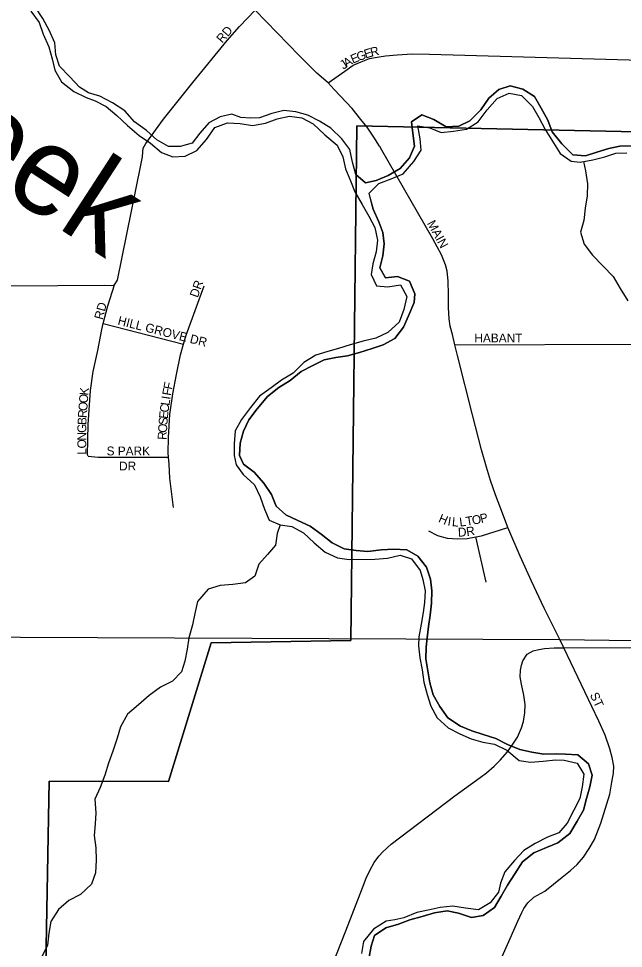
# Model space of a CAD drawing. Extents: x 1857828 to 2277390, y 930619 to 1324581.
# Drawn here: x 2041031 to 2044446, y 1243739 to 1248987 of the extents above; entities that cross this region are included whole.
import ezdxf

# ---------------------------------------------------------------- set-up
doc = ezdxf.new("R2010")
doc.units = 0
for name, color, linetype in [('GM_X_City_Street', 7, 'Continuous'), ('GM_X_City_Street_Text', 7, 'Continuous'), ('GM_X_Corporation', 7, 'Continuous'), ('GM_X_Minor_River', 7, 'Continuous'), ('GM_X_Minor_River_Text', 7, 'Continuous'), ('GM_X_Township', 7, 'Continuous')]:
    doc.layers.add(name, color=color, linetype=linetype)

msp = doc.modelspace()

# ---------------------------------------------------------------- linework, layer by layer
at = {"layer": 'GM_X_City_Street'}
for points in [[(2041566.8, 1247482.6), (2041567.5, 1247482.8), (2041572.9, 1247484.1), (2041588.9, 1247510.3), (2041720.7, 1248159.2), (2041730.7, 1248207.4), (2041732.7, 1248235.5), (2041734.7, 1248255.6), (2041748.7, 1248281.7), (2041848.9, 1248420.3), (2042015.4, 1248627.2), (2042207.9, 1248864.2), (2042278.1, 1248942.5), (2042367.3, 1249035.8)], [(2043070, 1248265), (2043069.2, 1248266.3), (2043037.9, 1248317.4), (2042999.7, 1248373.7), (2042963.5, 1248417.9), (2042915.2, 1248480.2), (2042812.7, 1248586.7), (2042778.5, 1248624.9), (2042714.2, 1248679.2), (2042615.7, 1248779.7), (2042367.3, 1249035.8)], [(2042778.5, 1248624.9), (2042872.8, 1248691.2), (2042921, 1248725.3), (2042965.2, 1248743.4), (2043013.3, 1248761.4), (2043055.5, 1248769.5), (2043103.7, 1248777.5), (2043167.9, 1248783.5), (2043254.3, 1248787.5), (2043350.7, 1248787.4), (2044611.9, 1248750.8)], [(2044109.6, 1245435.8), (2044086.4, 1245482.7), (2043998.9, 1245658.9), (2043926.5, 1245811.6), (2043864.1, 1245952.3), (2043799.6, 1246101), (2043794.2, 1246115), (2043763.4, 1246195.4), (2043723.1, 1246299.9), (2043694.9, 1246380.3), (2043672.7, 1246454.6), (2043644.5, 1246553.1), (2043594, 1246750), (2043509.3, 1247085.5), (2043495.1, 1247145), (2043481.1, 1247204.1), (2043468.9, 1247250.3), (2043462.9, 1247292.5), (2043458.8, 1247356.8), (2043458.7, 1247427.1), (2043456.6, 1247507.5), (2043450.5, 1247561.7), (2043442.4, 1247597.9), (2043418.3, 1247654.2), (2043370, 1247744.6), (2043082.2, 1248245), (2043070, 1248265)], [(2040082.8, 1247472.7), (2040455.7, 1247475.1), (2041518.7, 1247482.2), (2041556.8, 1247480.1), (2041566.8, 1247482.6)], [(2041423.3, 1246516.7), (2041419.6, 1246525.2), (2041423, 1246696.3), (2041437.4, 1246887.2), (2041452.5, 1246995.7), (2041477.6, 1247114.4), (2041500.6, 1247233.1), (2041509.5, 1247266.8), (2041535.6, 1247365.9), (2041572.9, 1247484.1)], [(2041906.4, 1246227.9), (2041897.9, 1246288), (2041884.9, 1246392.4), (2041882.2, 1246472.7), (2041878.2, 1246512.5), (2041875.7, 1246536.9), (2041876.9, 1246623.3), (2041885.8, 1246751.8), (2041902.9, 1246868.4), (2041922, 1246979), (2041945.1, 1247089.7), (2041962.8, 1247148.9), (2041978.2, 1247200.4), (2042078.1, 1247478.2)], [(2041509.5, 1247266.8), (2041962.8, 1247148.9)], [(2043495.1, 1247145), (2044508.5, 1247148.6)], [(2041423.3, 1246516.7), (2041479.5, 1246511.5), (2041878.2, 1246512.5)], [(2043345.6, 1246095.6), (2043395.9, 1246069.9), (2043450.2, 1246054.2), (2043510.4, 1246050.6), (2043564.5, 1246053), (2043612.5, 1246061.8), (2043644.6, 1246067.6), (2043794.2, 1246115)], [(2043670.9, 1245806.8), (2043612.5, 1246061.8)], [(2042721.5, 1243436.8), (2042879.2, 1243838.1), (2042972.3, 1244080.8), (2042994, 1244135.5), (2043014, 1244178.8), (2043038.4, 1244223.3), (2043064.4, 1244258.5), (2043087.2, 1244283.9), (2043134.8, 1244327.3), (2043494.5, 1244600.3), (2043638, 1244703.2), (2043673.2, 1244729.7), (2043716, 1244767.6), (2043750.2, 1244801.2), (2043791.3, 1244848.9), (2043818.9, 1244885.7), (2043848.2, 1244931.8), (2043870.4, 1244983.8), (2043881.2, 1245020.1), (2043889.4, 1245068.8), (2043891, 1245114.8), (2043883.4, 1245167.4), (2043870.9, 1245229.7), (2043863.9, 1245272.5), (2043864.4, 1245309.3), (2043870.4, 1245336.9), (2043878, 1245362.9), (2043903.4, 1245399.8), (2043937, 1245417.8), (2043967.9, 1245426.8), (2043999.9, 1245432.3), (2044055.7, 1245435), (2044109.6, 1245435.8)], [(2043668.1, 1243481.2), (2043850.3, 1243893), (2043872.4, 1243941.2), (2043884.4, 1243963.3), (2043906.4, 1243995.4), (2043940.5, 1244027.6), (2044002.8, 1244061.7), (2044101.1, 1244140), (2044147.2, 1244178.2), (2044185.3, 1244212.3), (2044221.4, 1244254.5), (2044253.5, 1244302.7), (2044283.6, 1244352.9), (2044319.6, 1244445.3), (2044369.7, 1244610), (2044381.6, 1244676.3), (2044389.6, 1244728.5), (2044391.5, 1244766.7), (2044383.5, 1244816.9), (2044369.4, 1244865.2), (2044343.2, 1244941.5), (2044306.9, 1245021.9), (2044109.6, 1245435.8)], [(2044109.6, 1245435.8), (2045724.6, 1245437.4), (2045724.6, 1245437.4)]]:
    msp.add_lwpolyline(points, dxfattribs=at)
at = {"layer": 'GM_X_Corporation'}
for points in [[(2041173.8, 1243023.7), (2041204.6, 1244682.4), (2041878.4, 1244680.2), (2042118.2, 1245463.4), (2042906.5, 1245477.2), (2042940.9, 1248381.2), (2045312.3, 1248330.5), (2045311.9, 1248274.3), (2045517.1, 1247839.4), (2045542.1, 1247849.4), (2045585.5, 1245446.5), (2054308.1, 1245432.5), (2054294.5, 1245185.5), (2054519.4, 1244972.1), (2052959.6, 1243661.5)], [(2056500.8, 1242993.4), (2056510.7, 1244947.1), (2056066.9, 1244928.5), (2056051.7, 1245429), (2055035.1, 1245417.6), (2054746.2, 1245417.9), (2054758.4, 1245204), (2054519.4, 1244972.1), (2054294.5, 1245185.5), (2054308.1, 1245432.5), (2045585.5, 1245446.5), (2045542.1, 1247849.4), (2045517.1, 1247839.4), (2045311.9, 1248274.3), (2045312.3, 1248330.5), (2042940.9, 1248381.2), (2042906.5, 1245477.2), (2042118.2, 1245463.4), (2041878.4, 1244680.2), (2041204.6, 1244682.4), (2041173.8, 1243023.7)]]:
    msp.add_lwpolyline(points, dxfattribs=at)
at = {"layer": 'GM_X_Minor_River'}
for points in [[(2041100.8, 1249029), (2041147.5, 1248965), (2041170.2, 1248898.8), (2041200.9, 1248828.7), (2041221.5, 1248760.5), (2041236.1, 1248696.3), (2041272.8, 1248630.2), (2041343.6, 1248576.5), (2041412.1, 1248542.8), (2041462.5, 1248523), (2041525, 1248491.3), (2041585.6, 1248439.5), (2041646.4, 1248383.6), (2041711.1, 1248327.8), (2041775.7, 1248284.1), (2041838.4, 1248232.2), (2041902.8, 1248206.6), (2041971.1, 1248211), (2042037, 1248243.6), (2042092.7, 1248304.3), (2042138.3, 1248372.9), (2042210.4, 1248399.6), (2042282.7, 1248396), (2042351, 1248384.4), (2042425.2, 1248397), (2042491.2, 1248421.6), (2042561.4, 1248436.1), (2042629.7, 1248426.5), (2042694.3, 1248392.8), (2042761, 1248331), (2042829.8, 1248273.2), (2042862.5, 1248207.1), (2042877.1, 1248138.9), (2042905.8, 1248070.7), (2042930.4, 1248008.6), (2042971.2, 1247938.6), (2043007.9, 1247872.5), (2043042.5, 1247808.4), (2043057.2, 1247736.2), (2043049.8, 1247669.8), (2043032.2, 1247603.4), (2043022.7, 1247543.1), (2043051.4, 1247479), (2043115.7, 1247473.4), (2043187.9, 1247483.9), (2043222.6, 1247417.8), (2043207.1, 1247345.4), (2043179.6, 1247272.9), (2043115.9, 1247216.2), (2043047.9, 1247183.6), (2042975.8, 1247167), (2042903.7, 1247146.4), (2042837.6, 1247125.9), (2042777.5, 1247107.4), (2042709.4, 1247086.8), (2042641.5, 1247046.2)], [(2041100.8, 1249029), (2041147.5, 1248965), (2041170.2, 1248898.8), (2041200.9, 1248828.7), (2041221.5, 1248760.5), (2041236.1, 1248696.3), (2041272.8, 1248630.2), (2041343.6, 1248576.5), (2041412.1, 1248542.8), (2041462.5, 1248523), (2041525, 1248491.3), (2041585.6, 1248439.5), (2041646.4, 1248383.6), (2041711.1, 1248327.8), (2041775.7, 1248284.1), (2041838.4, 1248232.2), (2041902.8, 1248206.6), (2041971.1, 1248211), (2042037, 1248243.6), (2042092.7, 1248304.3), (2042138.3, 1248372.9), (2042210.4, 1248399.6), (2042282.7, 1248396), (2042351, 1248384.4), (2042425.2, 1248397), (2042491.2, 1248421.6), (2042561.4, 1248436.1), (2042629.7, 1248426.5), (2042694.3, 1248392.8), (2042761, 1248331), (2042829.8, 1248273.2), (2042862.5, 1248207.1), (2042877.1, 1248138.9), (2042905.8, 1248070.7), (2042930.4, 1248008.6), (2042971.2, 1247938.6), (2043007.9, 1247872.5), (2043042.5, 1247808.4), (2043057.2, 1247736.2), (2043049.8, 1247669.8), (2043032.2, 1247603.4), (2043022.7, 1247543.1), (2043051.4, 1247479), (2043115.7, 1247473.4), (2043187.9, 1247483.9), (2043222.6, 1247417.8), (2043207.1, 1247345.4), (2043179.6, 1247272.9), (2043115.9, 1247216.2), (2043047.9, 1247183.6), (2042975.8, 1247167), (2042903.7, 1247146.4), (2042837.6, 1247125.9), (2042777.5, 1247107.4), (2042709.4, 1247086.8), (2042641.5, 1247046.2)], [(2042935.6, 1248107.1), (2042916.9, 1248177.3), (2042902.3, 1248247.6), (2042855.6, 1248309.5), (2042794.8, 1248369.4), (2042730.2, 1248409.1), (2042663.7, 1248442.8), (2042597.3, 1248460.5), (2042529, 1248468), (2042460.9, 1248451.5), (2042390.8, 1248426.9), (2042340.6, 1248424.6), (2042286.4, 1248428.2), (2042236, 1248447.9), (2042169.9, 1248433.4), (2042106, 1248398.8), (2042054.3, 1248340.2), (2042010.6, 1248283.6), (2041942.5, 1248265.1), (2041878.3, 1248264.6), (2041811.7, 1248302.4), (2041753, 1248356.2), (2041686.3, 1248404), (2041631.6, 1248465.9), (2041560.9, 1248511.7), (2041490.3, 1248549.4), (2041425.9, 1248569), (2041375.5, 1248600.8), (2041320.8, 1248658.7), (2041262, 1248718.6), (2041241.4, 1248782.8), (2041234.8, 1248851), (2041204.1, 1248921.2), (2041167.4, 1248987.2), (2041124.7, 1249053.2)], [(2044494.1, 1248268.5), (2044425.9, 1248268), (2044363.8, 1248253.5), (2044295.7, 1248233), (2044231.6, 1248212.4), (2044161.3, 1248218), (2044098.5, 1248279.8), (2044043.7, 1248347.8), (2044019.1, 1248413.9), (2043982.4, 1248482), (2043943.7, 1248548.1), (2043879.1, 1248589.8), (2043806.6, 1248607.4), (2043742.6, 1248586.9), (2043686.8, 1248538.2), (2043641.2, 1248471.6), (2043579.4, 1248410.9), (2043517.5, 1248380.4), (2043445.2, 1248375.8), (2043376.6, 1248417.6), (2043308.1, 1248443.2), (2043250.3, 1248404.7), (2043256.8, 1248340.4), (2043267.5, 1248268.1), (2043237.9, 1248201.6), (2043186.3, 1248141), (2043118.3, 1248102.3), (2043050.3, 1248073.7), (2042990.2, 1248059.3), (2042935.6, 1248107.1)], [(2042935.6, 1248107.1), (2042990.2, 1248059.3), (2043050.3, 1248073.7), (2043118.3, 1248102.3), (2043186.3, 1248141), (2043237.9, 1248201.6), (2043267.5, 1248268.1), (2043256.8, 1248340.4), (2043250.3, 1248404.7), (2043308.1, 1248443.2), (2043376.6, 1248417.6), (2043445.2, 1248375.8), (2043517.5, 1248380.4), (2043579.4, 1248410.9), (2043641.2, 1248471.6), (2043686.8, 1248538.2), (2043742.6, 1248586.9), (2043806.6, 1248607.4), (2043879.1, 1248589.8), (2043943.7, 1248548.1), (2043982.4, 1248482), (2044019.1, 1248413.9), (2044043.7, 1248347.8), (2044098.5, 1248279.8), (2044161.3, 1248218), (2044231.6, 1248212.4), (2044295.7, 1248233), (2044363.8, 1248253.5), (2044425.9, 1248268), (2044494.1, 1248268.5)], [(2043015.5, 1247977.3), (2043010.8, 1248001.1), (2043064.5, 1248055.8), (2043134.6, 1248082.3), (2043202.6, 1248110.9), (2043262.2, 1248179.7), (2043303.8, 1248244.3), (2043299.3, 1248308.5), (2043284.6, 1248382.8), (2043352.9, 1248371.2), (2043417.4, 1248343.5), (2043487.6, 1248352), (2043559.8, 1248362.6), (2043625.7, 1248405.2), (2043677.3, 1248471.9), (2043733, 1248536.6), (2043801, 1248567.2), (2043871.3, 1248553.6), (2043932.1, 1248491.7), (2043968.8, 1248429.7), (2044003.5, 1248361.6), (2044089, 1248225.5), (2044151.6, 1248181.8), (2044201.8, 1248176.1), (2044274, 1248190.6), (2044342.1, 1248207.2), (2044404.1, 1248227.7), (2044466.3, 1248230.1)], [(2043015.5, 1247977.3), (2043010.8, 1248001.1), (2043064.5, 1248055.8), (2043134.6, 1248082.3), (2043202.6, 1248110.9), (2043262.2, 1248179.7), (2043303.8, 1248244.3), (2043299.3, 1248308.5), (2043284.6, 1248382.8), (2043352.9, 1248371.2), (2043417.4, 1248343.5), (2043487.6, 1248352), (2043559.8, 1248362.6), (2043625.7, 1248405.2), (2043677.3, 1248471.9), (2043733, 1248536.6), (2043801, 1248567.2), (2043871.3, 1248553.6), (2043932.1, 1248491.7), (2043968.8, 1248429.7), (2044003.5, 1248361.6), (2044089, 1248225.5), (2044151.6, 1248181.8), (2044201.8, 1248176.1), (2044274, 1248190.6), (2044342.1, 1248207.2), (2044404.1, 1248227.7), (2044466.3, 1248230.1)], [(2044221.7, 1248180.1), (2044232.3, 1248128), (2044243, 1248053.8), (2044241.6, 1247987.4), (2044230.1, 1247917), (2044222.7, 1247846.7), (2044203.2, 1247782.2), (2044223.8, 1247714.1), (2044272.5, 1247652.1), (2044331.3, 1247590.2), (2044388, 1247532.3), (2044428.7, 1247464.3), (2044471.5, 1247394.2)], [(2043015, 1247979.1), (2043033.6, 1247910.9), (2043064.4, 1247840.8), (2043087, 1247780.6), (2043095.5, 1247716.4), (2043088.1, 1247648), (2043070.6, 1247579.6), (2043103.2, 1247523.5), (2043171.4, 1247532), (2043237.9, 1247504.3), (2043268.6, 1247434.2), (2043265, 1247384), (2043233.5, 1247309.4), (2043204, 1247244.9), (2043156.3, 1247182.3), (2043090.4, 1247145.7), (2043028.3, 1247125.2), (2042956.2, 1247102.6), (2042888.1, 1247084), (2042822, 1247073.5), (2042755.8, 1247061), (2042691.9, 1247028.4), (2042625.9, 1246995.8), (2042564.1, 1246945.2), (2042500.2, 1246904.5), (2042436.4, 1246853.9), (2042378.7, 1246785.2), (2042331.1, 1246722.6), (2042301.5, 1246658.1), (2042282, 1246591.6), (2042278.6, 1246521.2), (2042301.1, 1246471.2), (2042361.7, 1246427.4), (2042416.5, 1246365.5), (2042459.2, 1246301.5), (2042485.8, 1246235.3), (2042540.5, 1246185.5), (2042607, 1246153.8), (2042677.5, 1246122.1), (2042740.2, 1246076.3), (2042800.8, 1246028.5), (2042869.3, 1245994.8), (2042937.7, 1245985.3), (2043004, 1245979.7), (2043078.2, 1245988.2), (2043150.4, 1245992.8), (2043222.7, 1245989.2), (2043285.3, 1245953.5), (2043334, 1245891.5), (2043356.6, 1245823.4), (2043365.2, 1245757.1), (2043361.8, 1245686.8), (2043354.4, 1245620.4), (2043344.9, 1245556.1), (2043337.4, 1245491.7), (2043331.8, 1245439.4), (2043330.4, 1245373.1), (2043341, 1245304.9), (2043353.6, 1245238.7), (2043372.3, 1245170.5), (2043409, 1245104.4), (2043455.7, 1245040.4), (2043526.3, 1244992.7), (2043590.8, 1244967), (2043655.2, 1244945.4), (2043725.7, 1244923.7), (2043792.2, 1244890), (2043860.7, 1244862.4), (2043929.1, 1244846.8), (2043997.5, 1244835.2), (2044065.7, 1244837.6), (2044119.9, 1244836), (2044188.2, 1244830.5), (2044248.9, 1244780.6), (2044269.5, 1244716.5), (2044256, 1244650.1), (2044238.5, 1244585.7), (2044221, 1244519.2), (2044185.4, 1244456.7), (2044143.8, 1244388.1), (2044076, 1244335.4), (2044012, 1244308.9), (2043940, 1244278.2), (2043876.2, 1244227.6), (2043832.6, 1244159), (2043791, 1244096.4), (2043755.4, 1244033.9), (2043717.8, 1243969.3), (2043653.9, 1243924.7), (2043587.8, 1243912.2), (2043515.3, 1243937.8), (2043450.9, 1243951.4), (2043378.8, 1243938.9), (2043310.7, 1243918.3), (2043240.6, 1243899.8), (2043176.5, 1243875.2), (2043104.4, 1243854.6), (2043040.6, 1243812), (2043021, 1243751.6), (2043009.6, 1243679.2)], [(2043009.6, 1243679.2), (2043021, 1243751.6), (2043040.6, 1243812), (2043104.4, 1243854.6), (2043176.5, 1243875.2), (2043240.6, 1243899.8), (2043310.7, 1243918.3), (2043378.8, 1243938.9), (2043450.9, 1243951.4), (2043515.3, 1243937.8), (2043587.8, 1243912.2), (2043653.9, 1243924.7), (2043717.8, 1243969.3), (2043755.4, 1244033.9), (2043791, 1244096.4), (2043832.6, 1244159), (2043876.2, 1244227.6), (2043940, 1244278.2), (2044012, 1244308.9), (2044076, 1244335.4), (2044143.8, 1244388.1), (2044185.4, 1244456.7), (2044221, 1244519.2), (2044238.5, 1244585.7), (2044256, 1244650.1), (2044269.5, 1244716.5), (2044248.9, 1244780.6), (2044188.2, 1244830.5), (2044119.9, 1244836), (2044065.7, 1244837.6), (2043997.5, 1244835.2), (2043929.1, 1244846.8), (2043860.7, 1244862.4), (2043792.2, 1244890), (2043725.7, 1244923.7), (2043655.2, 1244945.4), (2043590.8, 1244967), (2043526.3, 1244992.7), (2043455.7, 1245040.4), (2043409, 1245104.4), (2043372.3, 1245170.5), (2043353.6, 1245238.7), (2043341, 1245304.9), (2043330.4, 1245373.1), (2043331.8, 1245439.4), (2043337.4, 1245491.7), (2043344.9, 1245556.1), (2043354.4, 1245620.4), (2043361.8, 1245686.8), (2043365.2, 1245757.1), (2043356.6, 1245823.4), (2043334, 1245891.5), (2043285.3, 1245953.5), (2043222.7, 1245989.2), (2043150.4, 1245992.8), (2043078.2, 1245988.2), (2043004, 1245979.7), (2042937.7, 1245985.3), (2042869.3, 1245994.8), (2042800.8, 1246028.5), (2042740.2, 1246076.3), (2042677.5, 1246122.1), (2042607, 1246153.8), (2042540.5, 1246185.5), (2042485.8, 1246235.3), (2042459.2, 1246301.5), (2042416.5, 1246365.5), (2042361.7, 1246427.4), (2042301.1, 1246471.2), (2042278.6, 1246521.2), (2042282, 1246591.6), (2042301.5, 1246658.1), (2042331.1, 1246722.6), (2042378.7, 1246785.2), (2042436.4, 1246853.9), (2042500.2, 1246904.5), (2042564.1, 1246945.2), (2042625.9, 1246995.8), (2042691.9, 1247028.4), (2042755.8, 1247061), (2042822, 1247073.5), (2042888.1, 1247084), (2042956.2, 1247102.6), (2043028.3, 1247125.2), (2043090.4, 1247145.7), (2043156.3, 1247182.3), (2043204, 1247244.9), (2043233.5, 1247309.4), (2043265, 1247384), (2043268.6, 1247434.2), (2043237.9, 1247504.3), (2043171.4, 1247532), (2043103.2, 1247523.5), (2043070.6, 1247579.6), (2043088.1, 1247648), (2043095.5, 1247716.4), (2043087, 1247780.6), (2043064.4, 1247840.8), (2043033.6, 1247910.9), (2043015.5, 1247977.3)], [(2042641.5, 1247046.2), (2042581.8, 1246985.5), (2042515.9, 1246946.8), (2042458.1, 1246902.2), (2042392.2, 1246855.6), (2042340.5, 1246792.9), (2042288.9, 1246724.3), (2042253.3, 1246659.7), (2042247.9, 1246587.3), (2042248.5, 1246521.1), (2042259, 1246468.9), (2042299.6, 1246412.9), (2042362.3, 1246355.1), (2042395.1, 1246287), (2042419.7, 1246218.8), (2042446.4, 1246156.7)], [(2042508.7, 1246129.1), (2042491.2, 1246080.7), (2042481.7, 1246014.3), (2042436, 1245961.7), (2042388.3, 1245907.2), (2042364.7, 1245840.7), (2042312.9, 1245802.2), (2042240.7, 1245793.6), (2042168.5, 1245787.1), (2042102.4, 1245766.6), (2042040.7, 1245697.8), (2042025.3, 1245629.4), (2042013.8, 1245565), (2041992.3, 1245492.6), (2041982.8, 1245428.2), (2041969.3, 1245359.8), (2041951.8, 1245299.4), (2041900, 1245246.8), (2041832.1, 1245214.2), (2041768.2, 1245165.5), (2041708.4, 1245112.9), (2041646.7, 1245060.2), (2041607.1, 1244989.6), (2041587.6, 1244925.2), (2041564.1, 1244852.7), (2041538.6, 1244784.2), (2041517.1, 1244715.8), (2041491.6, 1244647.3), (2041462, 1244580.8), (2041466.7, 1244504.4), (2041463.2, 1244442.1), (2041457.8, 1244375.8), (2041466.4, 1244305.5), (2041469, 1244237.2), (2041465.6, 1244164.9), (2041442.1, 1244100.4), (2041380.3, 1244043.8), (2041314.4, 1244009.1), (2041256.6, 1243958.5), (2041213, 1243889.9), (2041201.5, 1243825.5), (2041194, 1243757.2), (2041160.5, 1243686.6)], [(2042446.4, 1246156.7), (2042508.8, 1246129), (2042573.1, 1246119.4), (2042639.7, 1246083.7), (2042700.4, 1246027.8), (2042763.1, 1245976), (2042831.6, 1245944.3), (2042898, 1245934.8), (2043042.5, 1245935.8), (2043114.7, 1245942.3), (2043184.8, 1245958.8), (2043249.3, 1245937.2), (2043298, 1245871.2), (2043314.5, 1245821.1), (2043327.1, 1245756.9), (2043323.6, 1245690.5), (2043316.1, 1245634.2), (2043304.6, 1245569.8), (2043291.2, 1245497.4), (2043289.6, 1245447.2), (2043296.2, 1245378.9), (2043310.8, 1245310.7), (2043319.4, 1245242.4), (2043338.1, 1245172.2), (2043358.8, 1245106.1), (2043395.5, 1245040), (2043456.2, 1244984.2), (2043522.7, 1244950.5), (2043587.2, 1244920.8), (2043651.6, 1244903.1), (2043717.9, 1244891.5), (2043788.5, 1244857.9), (2043857.2, 1244800.1), (2043921.6, 1244790.5), (2043993.8, 1244795), (2044062, 1244803.5), (2044112.2, 1244801.8), (2044184.6, 1244784.2), (2044223.3, 1244722.2), (2044213.9, 1244649.8), (2044200.4, 1244585.4), (2044166.8, 1244518.9), (2044129.3, 1244446.3), (2044081.6, 1244391.7), (2044017.5, 1244367.2), (2043947.6, 1244330.5), (2043883.7, 1244291.9), (2043832, 1244235.3), (2043776.3, 1244170.6), (2043752.8, 1244106.2), (2043741.1, 1244055.9), (2043693.5, 1243995.3), (2043627.6, 1243956.6), (2043555.2, 1243966.2), (2043482.8, 1243977.8), (2043410.6, 1243969.2), (2043344.5, 1243954.7), (2043280.4, 1243942.2), (2043206.3, 1243911.6), (2043156.3, 1243899.2), (2043106.1, 1243892.8), (2043034.2, 1243848.1), (2042978.6, 1243777.4), (2042967.2, 1243709)]]:
    msp.add_lwpolyline(points, dxfattribs=at)
at = {"layer": 'GM_X_Township'}
msp.add_lwpolyline([(2033259.1, 1245530.8), (2040171.3, 1245500.1), (2044086.4, 1245482.7), (2047428.7, 1245437.7), (2048393.3, 1245424.7), (2049746.1, 1245423.3), (2052912.6, 1245419.9), (2054746.2, 1245417.9), (2055035.1, 1245417.6), (2058630.9, 1245413.7), (2059071.3, 1245413.3), (2059253.6, 1245413.1), (2059943.6, 1245412.3), (2060681.7, 1245409), (2060647.3, 1243760.2), (2060635.3, 1243185.6)], dxfattribs=at)

# ---------------------------------------------------------------- texts
at = {"layer": 'GM_X_City_Street_Text'}
for s, rotation, p in [('RD', 49.1038, (2042180.6, 1248845.7)), ('G', 20.7786, (2042950.3, 1248745.9)), ('E', 17.9424, (2042990.8, 1248761.3)), ('R', 13.8301, (2043023.4, 1248771.8)), ('J', 33.3263, (2042864.7, 1248698.1)), ('A', 31.6161, (2042882.7, 1248709.9)), ('E', 23.3744, (2042918.5, 1248732.1)), ('MAIN', 298.5979, (2043336, 1247832.1)), ('DR', 70.5566, (2042042.7, 1247408.6)), ('RD', 75.2621, (2041505.7, 1247284.7)), ('HILL GROVE DR', 345.8325, (2041587.5, 1247260.6)), ('HABANT', 0, (2043604.8, 1247159.5)), ('F', 78.8133, (2041896.8, 1246890.6)), ('O', 85.849, (2041421.4, 1246814.7)), ('K', 84.2633, (2041424.5, 1246858.2)), ('F', 79.9176, (2041890.7, 1246856.2)), ('O', 85.8209, (2041418.2, 1246770.8)), ('C', 82.0073, (2041876.8, 1246760.9)), ('L', 81.526, (2041882.3, 1246800)), ('I', 81.3568, (2041887.4, 1246834.7)), ('R', 85.942, (2041415.4, 1246731.3)), ('E', 84.3655, (2041873.4, 1246726.4)), ('B', 87.0357, (2041413.3, 1246692)), ('S', 85.9806, (2041870.9, 1246691.6)), ('G', 89.5848, (2041413, 1246648.6)), ('R', 87.3268, (2041866.1, 1246608.5)), ('O', 86.1074, (2041868, 1246647.7)), ('O', 89.9563, (2041413, 1246560.7)), ('N', 89.9703, (2041413, 1246604.7)), ('L', 89.9727, (2041413, 1246525.5)), ('S PARK', 0, (2041528, 1246521.7)), ('DR', 0, (2041598.4, 1246436.6)), ('H', 336.7698, (2043397.6, 1246147.4)), ('T', 9.6819, (2043560.5, 1246124.3)), ('O', 9.6168, (2043595.2, 1246130.2)), ('P', 14.888, (2043643.5, 1246138.6)), ('I', 351.0838, (2043451.1, 1246126.3)), ('L', 355.0867, (2043476.6, 1246122.4)), ('L', 7.0976, (2043523.1, 1246119.6)), ('D', 2.8864, (2043513, 1246062.6)), ('R', 8.8255, (2043562.5, 1246065.4)), ('ST', 295.0177, (2044255.7, 1245169.9))]:
    msp.add_text(s, height=50, rotation=rotation, dxfattribs=at).set_placement(p)
at = {"layer": 'GM_X_Minor_River_Text'}
msp.add_text('Creek', height=500.32, rotation=326.99, dxfattribs=at).set_placement((2040024.9, 1248603.4))

doc.saveas('drawing.dxf')
